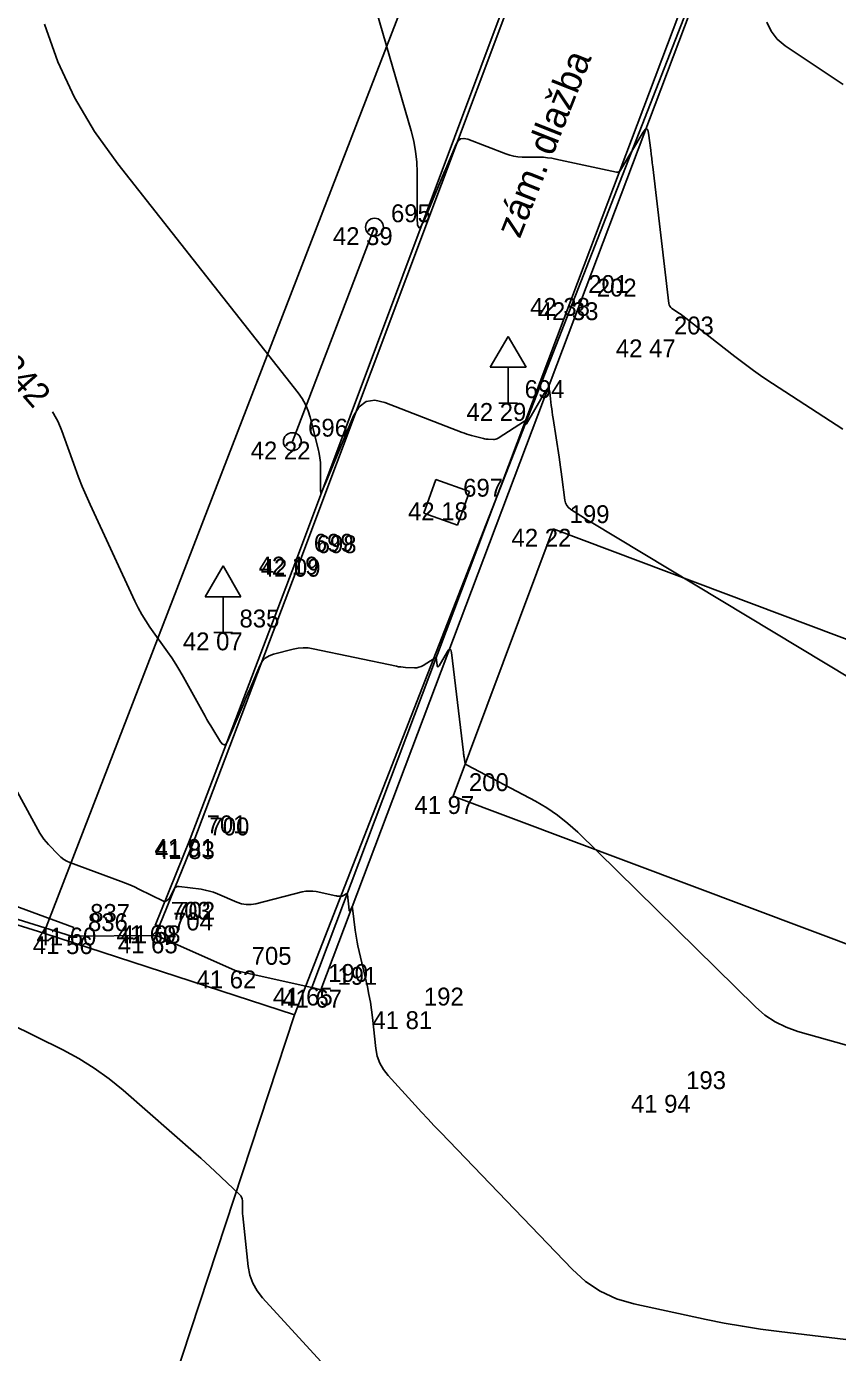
# Model space of a CAD drawing. Extents: x -702257 to -701487, y -1009871 to -1008841.
# Drawn here: x -701693.36 to -701682.01, y -1009111.64 to -1009093.08 of the extents above; entities that cross this region are included whole.
import ezdxf

# ---------------------------------------------------------------- set-up
doc = ezdxf.new("R2010")
doc.units = 0
for name, color, linetype in [('Ex_Contour Labels', 7, 'Continuous'), ('Ex_Major Contours', 7, 'Continuous'), ('Ex_Minor Contours', 7, 'Continuous'), ('Z_body', 7, 'Continuous'), ('Z_body_cisla', 7, 'Continuous'), ('Z_body_vysky_redukovane', 7, 'Continuous'), ('Z_dopravni_znacky', 7, 'Continuous'), ('Z_katastr_hranice', 7, 'Continuous'), ('Z_komunikace', 7, 'Continuous'), ('Z_nastenka', 7, 'Continuous'), ('Z_obruba', 7, 'Continuous'), ('Z_popisy', 7, 'Continuous'), ('Z_rozhranni', 7, 'Continuous'), ('Z_site_nerozlisene_znaky', 7, 'Continuous'), ('Z_vdz_prechod', 7, 'Continuous')]:
    doc.layers.add(name, color=color, linetype=linetype)

# ---------------------------------------------------------------- blocks, each defined once
blk = doc.blocks.new('POINT_DISPLAY')
blk.add_line((0, 0), (0, 0))
blk = doc.blocks.new('Z608')
for p, q in [((0.25, 0.25), (-0.25, 0.25)), ((-0.25, 0.25), (-0.25, -0.25)), ((0.25, -0.25), (0.25, 0.25)), ((-0.25, -0.25), (0.25, -0.25))]:
    blk.add_line(p, q)
blk = doc.blocks.new('Z15')
blk.add_circle((0, 0), 0.125)
blk = doc.blocks.new('Z527')
for p, q in [((0, 0.93), (-0.25, 0.5)), ((0.25, 0.5), (0, 0.93)), ((-0.25, 0.5), (0.25, 0.5)), ((0, 0), (0, 0.5)), ((-0.13, 0), (0.13, 0))]:
    blk.add_line(p, q)

msp = doc.modelspace()

# ---------------------------------------------------------------- linework, layer by layer
at = {"layer": 'Ex_Major Contours'}
msp.add_lwpolyline([(-701681.886, -1009107.334), (-701682.566, -1009107.143), (-701682.731, -1009107.085), (-701682.885, -1009107.009), (-701683.027, -1009106.913), (-701683.159, -1009106.799), (-701685.647, -1009104.356), (-701685.784, -1009104.231), (-701685.928, -1009104.118), (-701686.08, -1009104.015), (-701686.24, -1009103.922), (-701687.194, -1009103.416), (-701687.206, -1009103.408), (-701687.216, -1009103.397), (-701687.223, -1009103.384), (-701687.227, -1009103.369), (-701687.237, -1009103.306), (-701687.239, -1009103.29), (-701687.241, -1009103.274), (-701687.244, -1009103.258), (-701687.246, -1009103.242), (-701687.414, -1009101.84), (-701687.422, -1009101.805), (-701687.434, -1009101.792), (-701687.45, -1009101.799), (-701687.471, -1009101.828), (-701687.588, -1009102.027), (-701687.598, -1009102.039), (-701687.605, -1009102.042), (-701687.61, -1009102.037), (-701687.613, -1009102.021), (-701687.621, -1009101.943), (-701687.625, -1009101.927), (-701687.632, -1009101.918), (-701687.643, -1009101.918), (-701687.658, -1009101.925), (-701687.812, -1009102.022), (-701687.84, -1009102.037), (-701687.869, -1009102.047), (-701687.899, -1009102.053), (-701687.93, -1009102.054), (-701688.058, -1009102.049), (-701688.09, -1009102.047), (-701688.122, -1009102.043), (-701688.153, -1009102.039), (-701688.185, -1009102.033), (-701689.351, -1009101.787), (-701689.42, -1009101.776), (-701689.489, -1009101.773), (-701689.558, -1009101.779), (-701689.627, -1009101.792), (-701689.902, -1009101.862), (-701689.965, -1009101.886), (-701690.019, -1009101.921), (-701690.062, -1009101.968), (-701690.095, -1009102.028), (-701690.231, -1009102.342), (-701690.263, -1009102.416), (-701690.295, -1009102.49), (-701690.326, -1009102.564), (-701690.358, -1009102.639), (-701690.547, -1009103.084), (-701690.568, -1009103.12), (-701690.592, -1009103.134), (-701690.617, -1009103.124), (-701690.644, -1009103.091), (-701690.755, -1009102.913), (-701690.783, -1009102.869), (-701690.81, -1009102.824), (-701690.836, -1009102.778), (-701690.862, -1009102.732), (-701691.164, -1009102.186), (-701691.216, -1009102.095), (-701691.271, -1009102.004), (-701691.328, -1009101.916), (-701691.388, -1009101.829), (-701691.633, -1009101.484), (-701691.693, -1009101.397), (-701691.748, -1009101.307), (-701691.798, -1009101.215), (-701691.845, -1009101.12), (-701692.472, -1009099.769), (-701692.528, -1009099.644), (-701692.582, -1009099.517), (-701692.633, -1009099.389), (-701692.681, -1009099.259), (-701692.866, -1009098.74), (-701692.918, -1009098.614), (-701692.982, -1009098.495), (-701692.997, -1009098.473)], dxfattribs=at)
at = {"layer": 'Ex_Minor Contours'}
for points in [[(-701681.936, -1009098.715), (-701682.92, -1009098.075), (-701683.055, -1009097.986), (-701683.187, -1009097.893), (-701683.318, -1009097.798), (-701683.447, -1009097.7), (-701684.178, -1009097.132), (-701684.196, -1009097.118), (-701684.214, -1009097.104), (-701684.233, -1009097.091), (-701684.252, -1009097.078), (-701684.328, -1009097.027), (-701684.345, -1009097.013), (-701684.358, -1009096.996), (-701684.366, -1009096.977), (-701684.371, -1009096.956), (-701684.596, -1009095.047), (-701684.603, -1009094.988), (-701684.61, -1009094.929), (-701684.618, -1009094.87), (-701684.625, -1009094.81), (-701684.656, -1009094.574), (-701684.666, -1009094.528), (-701684.682, -1009094.511), (-701684.704, -1009094.521), (-701684.732, -1009094.558), (-701685.047, -1009095.093), (-701685.058, -1009095.107), (-701685.072, -1009095.116), (-701685.087, -1009095.119), (-701685.105, -1009095.118), (-701685.951, -1009094.936), (-701686.01, -1009094.925), (-701686.068, -1009094.917), (-701686.127, -1009094.912), (-701686.187, -1009094.91), (-701686.425, -1009094.909), (-701686.484, -1009094.906), (-701686.542, -1009094.898), (-701686.599, -1009094.884), (-701686.655, -1009094.865), (-701687.185, -1009094.659), (-701687.239, -1009094.647), (-701687.285, -1009094.654), (-701687.321, -1009094.682), (-701687.35, -1009094.729), (-701687.446, -1009094.96), (-701687.47, -1009095.017), (-701687.494, -1009095.075), (-701687.519, -1009095.133), (-701687.543, -1009095.19), (-701687.793, -1009095.785), (-701687.837, -1009095.872), (-701687.868, -1009095.898), (-701687.887, -1009095.862), (-701687.893, -1009095.765), (-701687.894, -1009095.125), (-701687.899, -1009094.977), (-701687.915, -1009094.83), (-701687.941, -1009094.684), (-701687.977, -1009094.54), (-701689.556, -1009089.101)], [(-701680.728, -1009102.867), (-701685.461, -1009100.019), (-701685.497, -1009099.997), (-701685.532, -1009099.975), (-701685.568, -1009099.952), (-701685.603, -1009099.93), (-701685.744, -1009099.838), (-701685.776, -1009099.813), (-701685.8, -1009099.783), (-701685.817, -1009099.748), (-701685.826, -1009099.709), (-701685.868, -1009099.382), (-701685.878, -1009099.314), (-701685.887, -1009099.246), (-701685.897, -1009099.177), (-701685.907, -1009099.109), (-701685.991, -1009098.567), (-701685.998, -1009098.522), (-701686.005, -1009098.475), (-701686.011, -1009098.429), (-701686.017, -1009098.383), (-701686.039, -1009098.198), (-701686.047, -1009098.163), (-701686.059, -1009098.149), (-701686.076, -1009098.157), (-701686.097, -1009098.186), (-701686.366, -1009098.641), (-701686.369, -1009098.645), (-701686.371, -1009098.646), (-701686.373, -1009098.644), (-701686.374, -1009098.639), (-701686.377, -1009098.612), (-701686.378, -1009098.607), (-701686.381, -1009098.604), (-701686.385, -1009098.603), (-701686.39, -1009098.606), (-701686.762, -1009098.842), (-701686.777, -1009098.851), (-701686.793, -1009098.856), (-701686.81, -1009098.859), (-701686.827, -1009098.86), (-701686.898, -1009098.857), (-701686.915, -1009098.856), (-701686.932, -1009098.854), (-701686.95, -1009098.851), (-701686.967, -1009098.847), (-701687.133, -1009098.803), (-701687.166, -1009098.794), (-701687.199, -1009098.784), (-701687.232, -1009098.773), (-701687.264, -1009098.761), (-701688.344, -1009098.342), (-701688.488, -1009098.308), (-701688.609, -1009098.328), (-701688.707, -1009098.402), (-701688.783, -1009098.529), (-701689.149, -1009099.404), (-701689.178, -1009099.473), (-701689.226, -1009099.587), (-701689.235, -1009099.604), (-701689.241, -1009099.609), (-701689.244, -1009099.602), (-701689.245, -1009099.584), (-701689.246, -1009099.246), (-701689.248, -1009099.182), (-701689.254, -1009099.118), (-701689.264, -1009099.055), (-701689.278, -1009098.992), (-701689.389, -1009098.55), (-701689.418, -1009098.457), (-701689.455, -1009098.37), (-701689.502, -1009098.286), (-701689.558, -1009098.207), (-701692.082, -1009095.005), (-701692.407, -1009094.552), (-701692.687, -1009094.076), (-701692.922, -1009093.575), (-701693.111, -1009093.051)], [(-701683.001, -1009093.021), (-701682.942, -1009093.147), (-701682.857, -1009093.257), (-701682.744, -1009093.35), (-701681.934, -1009093.895)], [(-701680.692, -1009111.599), (-701682.83, -1009111.342), (-701683.087, -1009111.309), (-701683.342, -1009111.269), (-701683.596, -1009111.223), (-701683.85, -1009111.172), (-701684.862, -1009110.954), (-701685.105, -1009110.883), (-701685.331, -1009110.779), (-701685.537, -1009110.641), (-701685.726, -1009110.471), (-701687.564, -1009108.556), (-701687.654, -1009108.462), (-701687.743, -1009108.367), (-701687.832, -1009108.272), (-701687.92, -1009108.176), (-701688.3, -1009107.761), (-701688.366, -1009107.677), (-701688.417, -1009107.586), (-701688.452, -1009107.488), (-701688.471, -1009107.383), (-701688.519, -1009106.949), (-701688.532, -1009106.84), (-701688.549, -1009106.732), (-701688.569, -1009106.625), (-701688.591, -1009106.518), (-701688.722, -1009105.946), (-701688.734, -1009105.892), (-701688.744, -1009105.837), (-701688.753, -1009105.782), (-701688.76, -1009105.726), (-701688.797, -1009105.416), (-701688.799, -1009105.407), (-701688.802, -1009105.404), (-701688.806, -1009105.406), (-701688.811, -1009105.413), (-701688.833, -1009105.45), (-701688.838, -1009105.457), (-701688.842, -1009105.459), (-701688.845, -1009105.456), (-701688.847, -1009105.448), (-701688.869, -1009105.228), (-701688.871, -1009105.22), (-701688.875, -1009105.216), (-701688.881, -1009105.216), (-701688.889, -1009105.219), (-701688.925, -1009105.242), (-701688.933, -1009105.246), (-701688.941, -1009105.249), (-701688.95, -1009105.251), (-701688.959, -1009105.251), (-701688.995, -1009105.25), (-701689.004, -1009105.249), (-701689.013, -1009105.248), (-701689.022, -1009105.247), (-701689.031, -1009105.245), (-701689.306, -1009105.187), (-701689.355, -1009105.18), (-701689.404, -1009105.178), (-701689.452, -1009105.182), (-701689.501, -1009105.191), (-701690.151, -1009105.357), (-701690.219, -1009105.368), (-701690.285, -1009105.369), (-701690.35, -1009105.358), (-701690.415, -1009105.336), (-701690.689, -1009105.217), (-701690.744, -1009105.195), (-701690.801, -1009105.178), (-701690.859, -1009105.164), (-701690.918, -1009105.154), (-701691.225, -1009105.116), (-701691.249, -1009105.116), (-701691.269, -1009105.122), (-701691.286, -1009105.135), (-701691.299, -1009105.155), (-701691.361, -1009105.276), (-701691.366, -1009105.284), (-701691.371, -1009105.29), (-701691.377, -1009105.296), (-701691.383, -1009105.301), (-701691.412, -1009105.32), (-701691.419, -1009105.324), (-701691.427, -1009105.326), (-701691.434, -1009105.325), (-701691.442, -1009105.322), (-701691.79, -1009105.15), (-701691.851, -1009105.121), (-701691.913, -1009105.093), (-701691.975, -1009105.067), (-701692.038, -1009105.043), (-701692.752, -1009104.779), (-701692.797, -1009104.759), (-701692.839, -1009104.735), (-701692.879, -1009104.706), (-701692.915, -1009104.672), (-701693.054, -1009104.528), (-701693.087, -1009104.49), (-701693.118, -1009104.451), (-701693.146, -1009104.411), (-701693.172, -1009104.368), (-701693.487, -1009103.797)], [(-701695.105, -1009106.291), (-701692.852, -1009107.402), (-701692.627, -1009107.522), (-701692.412, -1009107.656), (-701692.206, -1009107.804), (-701692.009, -1009107.965), (-701690.987, -1009108.859), (-701690.92, -1009108.918), (-701690.855, -1009108.977), (-701690.79, -1009109.036), (-701690.725, -1009109.097), (-701690.379, -1009109.424), (-701690.362, -1009109.443), (-701690.35, -1009109.464), (-701690.343, -1009109.487), (-701690.34, -1009109.512), (-701690.34, -1009109.617), (-701690.34, -1009109.644), (-701690.339, -1009109.67), (-701690.337, -1009109.696), (-701690.334, -1009109.722), (-701690.257, -1009110.43), (-701690.234, -1009110.553), (-701690.193, -1009110.667), (-701690.134, -1009110.773), (-701690.057, -1009110.871), (-701686.944, -1009114.269)]]:
    msp.add_lwpolyline(points, dxfattribs=at)
at = {"layer": 'Z_katastr_hranice'}
for p, q in [((-701689.61, -1009106.91), (-701677.91, -1009076.95)), ((-701693.12, -1009105.77), (-701685.97, -1009087.28)), ((-701694.72, -1009105.27), (-701693.12, -1009105.77)), ((-701693.12, -1009105.77), (-701689.61, -1009106.91)), ((-701694.46, -1009121.65), (-701689.61, -1009106.91))]:
    msp.add_line(p, q, dxfattribs=at)
at = {"layer": 'Z_komunikace'}
for p, q in [((-701685.61, -1009096.94), (-701682.02, -1009087.44)), ((-701689.24, -1009106.56), (-701685.61, -1009096.94)), ((-701692.73, -1009105.81), (-701694.57, -1009105.24)), ((-701692.73, -1009105.81), (-701691.54, -1009105.8)), ((-701690.44, -1009106.29), (-701691.54, -1009105.8)), ((-701689.37, -1009106.53), (-701690.44, -1009106.29)), ((-701689.37, -1009106.53), (-701689.24, -1009106.56))]:
    msp.add_line(p, q, dxfattribs=at)
at = {"layer": 'Z_nastenka'}
msp.add_line((-701688.49, -1009095.89), (-701689.64, -1009098.89), dxfattribs=at)
at = {"layer": 'Z_obruba'}
for p, q in [((-701682.14, -1009087.38), (-701685.73, -1009096.88)), ((-701686.54, -1009092.41), (-701689.57, -1009100.5)), ((-701689.52, -1009100.53), (-701686.49, -1009092.45)), ((-701685.73, -1009096.88), (-701689.37, -1009106.53)), ((-701691.07, -1009104.45), (-701689.57, -1009100.5)), ((-701689.52, -1009100.53), (-701691.02, -1009104.48)), ((-701691.56, -1009105.66), (-701691.07, -1009104.45)), ((-701691.02, -1009104.48), (-701691.5, -1009105.66)), ((-701694.51, -1009105.02), (-701692.7, -1009105.69)), ((-701692.7, -1009105.69), (-701692.73, -1009105.81)), ((-701691.56, -1009105.66), (-701691.5, -1009105.66))]:
    msp.add_line(p, q, dxfattribs=at)
at = {"layer": 'Z_rozhranni'}
msp.add_line((-701691.54, -1009105.8), (-701691.5, -1009105.66), dxfattribs=at)
at = {"layer": 'Z_vdz_prechod'}
for p, q in [((-701687.39, -1009103.85), (-701685.99, -1009100.11)), ((-701685.99, -1009100.11), (-701677.89, -1009103.16)), ((-701679.2, -1009106.93), (-701687.39, -1009103.85))]:
    msp.add_line(p, q, dxfattribs=at)

# ---------------------------------------------------------------- block references
at = {"layer": 'Z_body'}
for p in [(-701688.49, -1009095.89), (-701685.73, -1009096.88), (-701685.61, -1009096.94), (-701684.53, -1009097.46), (-701686.62, -1009098.35), (-701689.64, -1009098.89), (-701687.48, -1009099.74), (-701685.99, -1009100.11), (-701689.57, -1009100.5), (-701689.52, -1009100.53), (-701690.61, -1009101.56), (-701687.39, -1009103.85), (-701691.07, -1009104.45), (-701691.02, -1009104.48), (-701692.7, -1009105.69), (-701691.56, -1009105.66), (-701691.5, -1009105.66), (-701692.73, -1009105.81), (-701691.54, -1009105.8), (-701690.44, -1009106.29), (-701689.37, -1009106.53), (-701689.24, -1009106.56), (-701688.02, -1009106.86), (-701684.36, -1009108.03)]:
    msp.add_blockref('POINT_DISPLAY', p, dxfattribs=at)
at = {"layer": 'Z_dopravni_znacky'}
for p in [(-701686.62, -1009098.35), (-701690.61, -1009101.56)]:
    msp.add_blockref('Z527', p, dxfattribs=at)
at = {"layer": 'Z_nastenka'}
for p in [(-701688.49, -1009095.89), (-701689.64, -1009098.89)]:
    msp.add_blockref('Z15', p, dxfattribs=at)
at = {"layer": 'Z_site_nerozlisene_znaky', "rotation": -19.8}
msp.add_blockref('Z608', (-701687.48, -1009099.74), dxfattribs=at)

# ---------------------------------------------------------------- texts
at = {"layer": 'Ex_Contour Labels'}
msp.add_text('242', height=0.35, rotation=311.3466, dxfattribs=at).set_placement((-701693.774, -1009097.855))
at = {"layer": 'Z_body_cisla'}
for s, p in [('695', (-701688.26, -1009095.82)), ('201', (-701685.5, -1009096.81)), ('202', (-701685.38, -1009096.86)), ('203', (-701684.3, -1009097.39)), ('694', (-701686.39, -1009098.28)), ('696', (-701689.42, -1009098.82)), ('697', (-701687.25, -1009099.66)), ('199', (-701685.76, -1009100.03)), ('699', (-701689.34, -1009100.43)), ('698', (-701689.3, -1009100.45)), ('835', (-701690.38, -1009101.49)), ('200', (-701687.17, -1009103.78)), ('701', (-701690.84, -1009104.37)), ('700', (-701690.8, -1009104.4)), ('837', (-701692.47, -1009105.61)), ('703', (-701691.34, -1009105.58)), ('702', (-701691.28, -1009105.58)), ('836', (-701692.5, -1009105.74)), ('704', (-701691.31, -1009105.73)), ('705', (-701690.21, -1009106.21)), ('190', (-701689.14, -1009106.45)), ('191', (-701689.01, -1009106.49)), ('192', (-701687.8, -1009106.78)), ('193', (-701684.13, -1009107.95))]:
    msp.add_text(s, height=0.25, dxfattribs=at).set_placement(p)
at = {"layer": 'Z_body_vysky_redukovane'}
for s, p in [('42 39', (-701689.073, -1009096.14)), ('42 38', (-701686.313, -1009097.13)), ('42 33', (-701686.193, -1009097.19)), ('42 47', (-701685.113, -1009097.71)), ('42 29', (-701687.203, -1009098.6)), ('42 22', (-701690.223, -1009099.14)), ('42 18', (-701688.022, -1009099.99)), ('42 22', (-701686.573, -1009100.36)), ('42 19', (-701690.112, -1009100.75)), ('42 09', (-701690.083, -1009100.78)), ('42 07', (-701691.172, -1009101.81)), ('41 97', (-701687.932, -1009104.1)), ('41 91', (-701691.57, -1009104.7)), ('41 83', (-701691.562, -1009104.73)), ('41 60', (-701693.221, -1009105.94)), ('41 69', (-701692.102, -1009105.91)), ('41 68', (-701692.042, -1009105.91)), ('41 56', (-701693.272, -1009106.06)), ('41 65', (-701692.082, -1009106.05)), ('41 62', (-701690.982, -1009106.54)), ('41 65', (-701689.912, -1009106.78)), ('41 67', (-701689.782, -1009106.81)), ('41 81', (-701688.52, -1009107.11)), ('41 94', (-701684.902, -1009108.28))]:
    msp.add_text(s, height=0.25, dxfattribs=at).set_placement(p)
at = {"layer": 'Z_popisy'}
msp.add_text('zám. dlažba', height=0.38, rotation=68.4, dxfattribs=at).set_placement((-701686.458, -1009096.061))

doc.saveas('drawing.dxf')
